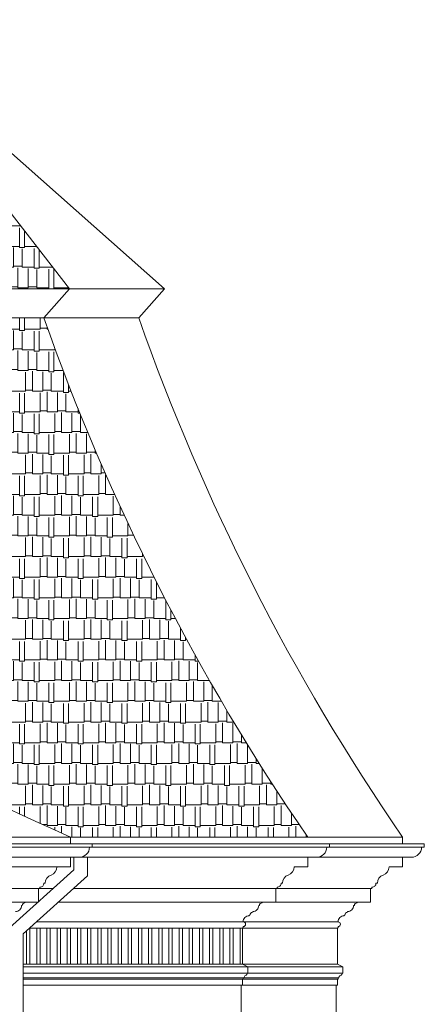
# Model space of a CAD drawing. Header units: millimetres. Extents: x 402 to 79005, y -7782 to 89952.
# Tile 326 of 423: x 40228 to 40527, y 25447 to 26173. Entities that reach past the tile are written whole.
import ezdxf

# ---------------------------------------------------------------- set-up
doc = ezdxf.new("R2010")
doc.units = ezdxf.units.MM
doc.header["$LTSCALE"] = 10
doc.layers.get('0').update_dxf_attribs({"lineweight": 0})
doc.layers.add('kreski', color=8, linetype='Continuous', lineweight=5)

msp = doc.modelspace()

# ---------------------------------------------------------------- hatches: boundary and pattern name
h = msp.add_hatch()
h.set_pattern_fill('AR-RSHKE', color=256, scale=0.05, style=0)
h.set_pattern_definition([(0, (55296.495, 13905.38), (32.385, 15.24), [7.62, -6.35, 8.89, -3.81, 11.43, -5.08]), (0, (55304.115, 13906.015), (32.385, 15.24), [6.35, -24.13, 5.08, -7.62]), (0, (55319.355, 13904.428), (32.385, 15.24), [3.81, -39.37]), (90, (55296.495, 13905.38), (-10.795, 15.24), [14.605, -46.355]), (90, (55304.115, 13905.38), (-10.795, 15.24), [14.2875, -46.6725]), (90, (55310.465, 13905.38), (-10.795, 15.24), [13.335, -47.625]), (90, (55319.355, 13904.428), (-10.795, 15.24), [14.605, -46.355]), (90, (55323.165, 13904.428), (-10.795, 15.24), [14.605, -46.355]), (90, (55334.595, 13905.38), (-10.795, 15.24), [13.97, -46.99])])
h.paths.add_polyline_path([(40245.99, 25953.22), (40030.55, 25953.22, 0.104297), (40109.8, 25807.9, -0.165084), (40218.94, 25591.93, 0.002863), (40265.56, 25570.64), (40440.56, 25570.64, -0.066172)])
h.paths.add_polyline_path([(40110.98, 26173), (40027.49, 26173, 0.125596), (40024.76, 25974.65), (40264.96, 25974.65)])
at = {"layer": 'kreski'}
h = msp.add_hatch(dxfattribs=at)
h.set_pattern_fill('ANSI32', color=8, scale=20, angle=45, style=0)
h.set_pattern_definition([(90, (40735.636, 25990.812), (-7.5, 1e-15), []), (90, (40738.136, 25993.312), (-7.5, 1e-15), [])])
h.paths.add_polyline_path([(40392.48, 25503.6), (40235.46, 25503.6), (40230.6, 25499.23), (40230.6, 25476.9), (40392.48, 25476.9)])

# ---------------------------------------------------------------- linework, layer by layer
for p, q in [((40334.97, 25974.65), (39550.96, 25974.65)), ((40315.99, 25953.22), (39582.13, 25953.22)), ((40265.56, 25570.64), (40265.56, 25565.72)), ((40510.56, 25565.72), (40510.56, 25570.64)), ((40255.57, 25548.72), (39716.57, 25548.72)), ((40252.84, 25532.68), (39704.73, 25532.68)), ((40486.98, 25532.68), (40267.79, 25532.68)), ((40241.72, 25522.68), (39692.37, 25522.68)), ((40476.98, 25522.68), (40256.67, 25522.68)), ((40462.98, 25508.18), (40240.55, 25508.18)), ((40235.46, 25503.6), (40462.48, 25503.6)), ((40462.48, 25476.9), (40230.6, 25476.9)), ((40230.6, 25474.9), (40466.48, 25474.9)), ((40466.48, 25470.4), (40230.6, 25470.4)), ((40462.98, 25466.9), (40230.6, 25466.9)), ((40462.98, 25465.9), (40230.6, 25465.9)), ((40461.48, 25461.4), (40230.6, 25461.4))]:
    msp.add_line(p, q)
at = {"color": 7}
msp.add_line((39726.56, 25570.64), (40510.56, 25570.64), dxfattribs=at)
for points in [[(40245.99, 25953.22), (40245.99, 25953.22), (40264.96, 25974.65), (40110.98, 26173)], [(40211.61, 25565.72), (40281.61, 25565.72), (40281.61, 25563.24), (40211.61, 25563.24)], [(40281.61, 25565.72), (40456.61, 25565.72), (40456.61, 25563.24), (40281.61, 25563.24)], [(40456.61, 25565.72), (40526.61, 25565.72), (40526.61, 25563.24), (40456.61, 25563.24)], [(40220.6, 24246.64), (40220.6, 25503.68), (40268.16, 25546.47), (40268.16, 25555.72)], [(40230.6, 23961.57), (40230.6, 25499.23), (40278.16, 25542.01), (40278.16, 25555.72)]]:
    msp.add_lwpolyline(points)
msp.add_lwpolyline([(40315.99, 25953.22), (40315.99, 25953.22), (40334.97, 25974.65), (40110.98, 26173)], dxfattribs=at)
for points in [[(40202.1, 25555.72), (40272.1, 25555.72, 0.414214), (40279.61, 25563.24), (40211.61, 25563.24)], [(40272.1, 25555.72), (40447.1, 25555.72, 0.414214), (40454.61, 25563.24), (40281.61, 25563.24)], [(40447.1, 25555.72), (40517.1, 25555.72, 0.414214), (40524.61, 25563.24), (40456.61, 25563.24)], [(40391.48, 24247.92), (40391.48, 25461.4), (40392.48, 25461.4), (40392.48, 25465.9), (40392.98, 25465.9), (40392.98, 25466.9), (40393.48, 25466.9, -0.274437), (40394.73, 25468.64, 0.319831), (40395.98, 25470.4), (40396.48, 25470.4), (40396.48, 25474.9), (40392.48, 25476.9), (40392.48, 25503.68), (40392.98, 25503.68), (40392.98, 25504.68, 1), (40392.98, 25508.18, -0.414214), (40397.48, 25512.68), (40397.48, 25513.18), (40397.98, 25513.18, -0.414214), (40399.98, 25515.18), (40399.98, 25515.68, 0.414214), (40404.48, 25520.18), (40404.98, 25520.18, -0.414214), (40406.98, 25522.18), (40406.98, 25522.68), (40416.98, 25522.68), (40416.98, 25532.68), (40417.98, 25532.68), (40417.98, 25533.64, 0.414214), (40420.96, 25536.67), (40421.96, 25536.67, -0.319808), (40426.24, 25542.67, 0.319831), (40430.57, 25548.72), (40440.57, 25548.72), (40440.57, 25555.72)]]:
    msp.add_lwpolyline(points, format="xyb")
for points in [[(40224.98, 25515.68, 0.414214), (40229.48, 25520.18), (40229.98, 25520.18, -0.414214), (40231.98, 25522.18), (40231.98, 25522.68), (40241.98, 25522.68), (40241.98, 25532.68), (40242.98, 25532.68), (40242.98, 25533.64, 0.414214), (40245.96, 25536.67), (40246.96, 25536.67, -0.319808), (40251.24, 25542.67, 0.319831), (40255.57, 25548.72), (40265.57, 25548.72), (40265.57, 25555.72)], [(40461.48, 24247.92), (40461.48, 25461.4), (40462.48, 25461.4), (40462.48, 25465.9), (40462.98, 25465.9), (40462.98, 25466.9), (40463.48, 25466.9, -0.274437), (40464.73, 25468.64, 0.319831), (40465.98, 25470.4), (40466.48, 25470.4), (40466.48, 25474.9), (40462.48, 25476.9), (40462.48, 25503.68), (40462.98, 25503.68), (40462.98, 25504.68, 1), (40462.98, 25508.18, -0.414214), (40467.48, 25512.68), (40467.48, 25513.18), (40467.98, 25513.18, -0.414214), (40469.98, 25515.18), (40469.98, 25515.68, 0.414214), (40474.48, 25520.18), (40474.98, 25520.18, -0.414214), (40476.98, 25522.18), (40476.98, 25522.68), (40486.98, 25522.68), (40486.98, 25532.68), (40487.98, 25532.68), (40487.98, 25533.64, 0.414214), (40490.96, 25536.67), (40491.96, 25536.67, -0.319808), (40496.24, 25542.67, 0.319831), (40500.57, 25548.72), (40510.57, 25548.72), (40510.57, 25555.72)]]:
    msp.add_lwpolyline(points, format="xyb", dxfattribs=at)
for centre, radius, start, end in [((42101.17, 29651.39), 4474.59, 235.25463, 245.78077), ((41852.36, 26493.81), 1628.69, 199.38491, 214.52837)]:
    msp.add_arc(centre, radius, start, end, dxfattribs=at)
msp.add_arc((41782.35, 26493.81), 1628.69, 199.38491, 214.52837)

doc.saveas('drawing.dxf')
